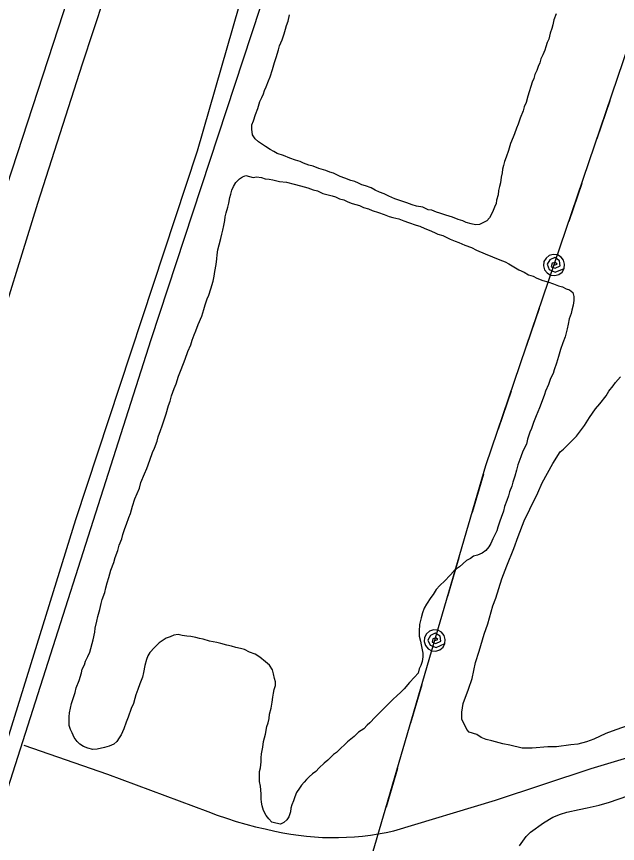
# Model space of a CAD drawing. Extents: x 3355677 to 3393573, y 612928 to 638357.
# Drawn here: x 3370632 to 3371141, y 630637 to 631338 of the extents above; entities that cross this region are included whole.
import ezdxf

# ---------------------------------------------------------------- set-up
doc = ezdxf.new("R2010")
doc.units = 0
for name, color, linetype in [('V-RAIL-TRAK', 7, 'Continuous'), ('V-ROAD-CNTR', 7, 'Continuous'), ('V-SITE-OTLN', 7, 'Continuous'), ('V-SITE-VEGE', 7, 'Continuous'), ('V-TOPO-SHOR', 7, 'Continuous'), ('V-UTIL-LINE', 7, 'Continuous')]:
    doc.layers.add(name, color=color, linetype=linetype)

msp = doc.modelspace()

# ---------------------------------------------------------------- linework, layer by layer
at = {"layer": 'V-RAIL-TRAK'}
for points in [[(3370228.73, 629881.82), (3370279.46, 630037.25), (3370319.5, 630162.71), (3370354.06, 630266.97), (3370374.21, 630327.73), (3370416.22, 630459.18), (3370467.37, 630613.02), (3370507.4, 630736.48), (3370525.53, 630792.45), (3370557.35, 630890.71), (3370609.68, 631051.33), (3370649.7, 631179.99), (3370687.75, 631298.25), (3370715.5, 631383.36)], [(3370525.53, 630792.45), (3370567.75, 631004.96), (3370573.09, 631026.73), (3370578.65, 631048.44), (3370584.43, 631070.09), (3370590.42, 631091.69), (3370596.65, 631113.22), (3370632.72, 631222.3), (3370671.57, 631341.77), (3370686.63, 631389.32)]]:
    msp.add_lwpolyline(points, dxfattribs=at)
at = {"layer": 'V-ROAD-CNTR'}
for points in [[(3371438.33, 633192.25), (3371329.86, 632861.56), (3371120.32, 632210.22), (3370873.51, 631453.51), (3370745.51, 631064.27), (3370611.08, 630643.92), (3370474.92, 630218.49), (3370241.9, 629509.26), (3370110.79, 629100.36), (3369991.22, 628758.79), (3369896.08, 628449.88), (3369849.71, 628302.28), (3369716.77, 627909.85), (3369502.76, 627231.5), (3369410.09, 626946.59), (3369287.03, 626587.11), (3369170.03, 626221.44), (3369099.88, 626006.1), (3369057.83, 625864.96), (3368962.47, 625591.36), (3368873.51, 625315.08), (3368759.89, 624967.54), (3368745.67, 624923.6)], [(3370638, 630720.72), (3370708.77, 630696.03), (3370793.7, 630664.52), (3370801.65, 630661.53), (3370809.67, 630658.73), (3370817.75, 630656.16), (3370825.9, 630653.78), (3370834.11, 630651.62), (3370842.38, 630649.67), (3370850.68, 630647.93), (3370857.31, 630646.54), (3370863.98, 630645.34), (3370870.68, 630644.35), (3370877.41, 630643.56), (3370884.16, 630642.97), (3370890.92, 630642.58), (3370897.69, 630642.39), (3370904.47, 630642.4), (3370911.24, 630642.62), (3370918, 630643.05), (3370924.75, 630643.67), (3370931.47, 630644.49), (3370938.16, 630645.52), (3370944.83, 630646.75), (3370951.45, 630648.17), (3371037.53, 630674.08), (3371118.46, 630700.84), (3371237.95, 630736.69)]]:
    msp.add_lwpolyline(points, dxfattribs=at)
at = {"layer": 'V-SITE-OTLN'}
msp.add_lwpolyline([(3370557.37, 631811.04), (3370496.69, 631596.39), (3370484.19, 631546.66), (3370615.07, 631498.02), (3370638.8, 631487.37), (3370629.72, 631446.82), (3370743.37, 631406.17), (3370830.22, 631382.29), (3370784.71, 631224.27), (3370681.82, 630911.64), (3370604.78, 630664.07), (3370526.92, 630438.68), (3370434.29, 630155.9), (3370410.77, 630077.85), (3370425.44, 630075.42), (3370525.63, 630068.78), (3370547.7, 630113.95), (3370621.16, 630096.53), (3370588.58, 629965.69), (3370577.21, 629922.07), (3370540, 629812.63), (3370438.27, 629494.27), (3370363.46, 629270.8)], dxfattribs=at)
at = {"layer": 'V-SITE-VEGE'}
for points in [[(3371149.75, 630737.42), (3371139.21, 630733.7), (3371130.78, 630730.52), (3371120.77, 630725.75), (3371114.44, 630723.62), (3371107.06, 630721.5), (3371101.26, 630720.95), (3371089.13, 630719.35), (3371081.74, 630719.33), (3371068.56, 630718.24), (3371060.12, 630718.22), (3371049.56, 630720.83), (3371043.76, 630721.88), (3371034.26, 630724.49), (3371029.51, 630725.54), (3371025.28, 630727.11), (3371021.59, 630729.74), (3371015.25, 630731.83), (3371013.14, 630733.94), (3371011.02, 630738.68), (3371008.9, 630742.37), (3371008.88, 630748.7), (3371009.92, 630756.08), (3371014.64, 630768.23), (3371017.78, 630777.2), (3371020.39, 630790.93), (3371023.53, 630800.43), (3371027.72, 630814.68), (3371030.86, 630823.65), (3371035.05, 630838.96), (3371037.67, 630845.3), (3371042.91, 630861.66), (3371047.1, 630872.75), (3371052.87, 630887.53), (3371056.54, 630897.57), (3371061.78, 630910.76), (3371066.5, 630920.8), (3371073.33, 630934.53), (3371077, 630942.98), (3371085.93, 630959.35), (3371092.24, 630969.39), (3371094.87, 630971.51), (3371105.92, 630982.61), (3371112.76, 630991.59), (3371116.96, 630998.46), (3371122.22, 631005.86), (3371125.91, 631010.09), (3371131.16, 631016.95), (3371133.27, 631020.65), (3371136.95, 631025.41), (3371139.05, 631028.05), (3371143.26, 631032.81)], [(3371057.68, 630635.4), (3371063.46, 630643.33), (3371067.14, 630647.03), (3371078.2, 630654.96), (3371086.11, 630659.73), (3371092.43, 630662.38), (3371097.7, 630663.98), (3371108.25, 630666.11), (3371115.1, 630667.71), (3371125.12, 630669.84), (3371134.08, 630672.5), (3371149.36, 630677.81)]]:
    msp.add_lwpolyline(points, dxfattribs=at)
at = {"layer": 'V-TOPO-SHOR'}
for points in [[(3371064.67, 631270.69), (3371063.4, 631265.54), (3371061.69, 631261.68), (3371060.85, 631258.25), (3371058.29, 631252.24), (3371056.59, 631247.1), (3371055.31, 631243.66), (3371053.6, 631238.95), (3371052.33, 631235.94), (3371050.19, 631230.8), (3371048.49, 631224.79), (3371046.36, 631219.21), (3371045.09, 631215.35), (3371044.24, 631211.92), (3371043.39, 631208.92), (3371042.97, 631205.92), (3371042.12, 631202.06), (3371041.7, 631197.34), (3371040.85, 631194.34), (3371040, 631190.91), (3371039.58, 631187.05), (3371038.31, 631182.77), (3371037.88, 631179.77), (3371036.61, 631176.76), (3371035.33, 631173.76), (3371034.05, 631170.75), (3371032.34, 631167.75), (3371030.2, 631165.18), (3371026.78, 631163.45), (3371023.78, 631162.16), (3371020.35, 631161.72), (3371016.92, 631162.57), (3371012.63, 631163.85), (3371009.63, 631165.13), (3371005.77, 631166.4), (3371001.05, 631168.11), (3370995.48, 631169.81), (3370990.33, 631171.51), (3370987.33, 631172.36), (3370983.47, 631174.07), (3370980.47, 631174.48), (3370975.75, 631176.62), (3370970.6, 631177.46), (3370966.74, 631178.74), (3370962.45, 631180.45), (3370958.16, 631181.72), (3370952.16, 631183.85), (3370947.01, 631185.98), (3370943.15, 631188.11), (3370939.29, 631189.39), (3370935.42, 631191.1), (3370931.99, 631193.23), (3370927.27, 631194.93), (3370924.27, 631195.78), (3370921.27, 631197.06), (3370918.26, 631198.34), (3370914.83, 631199.19), (3370909.69, 631201.32), (3370905.82, 631202.6), (3370900.25, 631205.59), (3370897.24, 631206.44), (3370893.81, 631207.71), (3370887.81, 631209.41), (3370883.09, 631211.55), (3370879.23, 631212.4), (3370874.94, 631214.1), (3370871.94, 631215.38), (3370868.08, 631216.65), (3370863.36, 631218.36), (3370857.78, 631220.49), (3370852.63, 631222.19), (3370849.63, 631223.9), (3370846.62, 631225.6), (3370842.76, 631228.17), (3370840.19, 631229.88), (3370836.75, 631232.01), (3370833.75, 631234.58), (3370831.6, 631238), (3370831.15, 631242.71), (3370831.15, 631246.57), (3370832.42, 631250), (3370834.13, 631255.15), (3370836.26, 631260.3), (3370837.96, 631266.3), (3370839.66, 631269.73), (3370840.94, 631272.74), (3370841.79, 631275.74), (3370843.07, 631278.74), (3370845.2, 631283.89), (3370846.48, 631287.32), (3370848.61, 631293.33), (3370850.31, 631299.33), (3370851.58, 631303.62), (3370853.71, 631310.05), (3370854.56, 631313.48), (3370856.7, 631318.63), (3370858.4, 631323.78), (3370859.67, 631327.64), (3370860.52, 631330.64), (3370861.8, 631334.5), (3370863.07, 631339.65)], [(3371088.94, 631340.6), (3371086.81, 631335.46), (3371085.96, 631331.17), (3371085.11, 631328.17), (3371083.83, 631324.31), (3371082.56, 631319.16), (3371081.28, 631316.16), (3371080, 631312.72), (3371079.16, 631309.72), (3371077.45, 631305.86), (3371075.74, 631302.43), (3371074.89, 631299), (3371073.62, 631296), (3371072.34, 631292.57), (3371070.63, 631289.13), (3371069.78, 631285.7), (3371068.5, 631282.7), (3371064.67, 631270.69)], [(3370696.73, 630809.95), (3370698, 630816.38), (3370698.42, 630819.81), (3370699.7, 630825.81), (3370700.54, 630829.67), (3370702.24, 630835.68), (3370703.52, 630840.82), (3370704.37, 630844.25), (3370706.5, 630850.26), (3370707.34, 630854.12), (3370708.62, 630858.41), (3370709.89, 630862.7), (3370711.59, 630869.13), (3370714.15, 630875.56), (3370715.43, 630879.85), (3370717.56, 630885.86), (3370718.83, 630890.15), (3370720.96, 630895.72), (3370721.81, 630899.15), (3370723.51, 630904.3), (3370724.79, 630908.16), (3370726.92, 630913.74), (3370728.2, 630917.17), (3370729.9, 630923.18), (3370732.02, 630929.61), (3370735.86, 630938.62), (3370737.14, 630943.33), (3370740.12, 630950.63), (3370742.25, 630955.35), (3370744.81, 630962.21), (3370746.93, 630968.65), (3370748.64, 630972.51), (3370750.77, 630978.51), (3370751.62, 630981.94), (3370753.75, 630987.52), (3370755.02, 630991.38), (3370757.15, 630997.38), (3370758.43, 631001.67), (3370760.56, 631008.54), (3370761.83, 631012.4), (3370763.11, 631016.69), (3370765.24, 631023.12), (3370766.94, 631026.98), (3370769.07, 631033.42), (3370770.77, 631037.7), (3370773.33, 631044.14), (3370774.61, 631048), (3370776.74, 631054.43), (3370779.29, 631060.01), (3370780.57, 631063.87), (3370782.27, 631068.59), (3370783.55, 631072.02), (3370785.68, 631077.17), (3370788.67, 631084.46), (3370790.37, 631090.04), (3370791.64, 631093.9), (3370793.35, 631099.05), (3370794.62, 631102.05), (3370796.33, 631107.62), (3370798.46, 631114.06), (3370799.3, 631118.34), (3370799.72, 631122.2), (3370800.99, 631128.21), (3370801.41, 631132.92), (3370801.83, 631136.35), (3370802.25, 631140.64), (3370803.52, 631144.93), (3370804.8, 631150.08), (3370805.65, 631153.93), (3370806.5, 631157.37), (3370807.34, 631161.22), (3370808.19, 631165.51), (3370808.61, 631168.51), (3370809.46, 631171.94), (3370810.74, 631176.66), (3370811.59, 631180.09), (3370812.43, 631184.81), (3370813.28, 631187.81), (3370814.13, 631191.24), (3370815.41, 631194.24), (3370817.54, 631197.68), (3370820.54, 631200.69), (3370823.11, 631202.41), (3370826.1, 631203.7), (3370829.11, 631202.85), (3370832.11, 631202), (3370835.11, 631202.43), (3370839.39, 631202.01), (3370842.4, 631200.74), (3370845.83, 631200.32), (3370848.83, 631199.9), (3370854.4, 631198.62), (3370860.41, 631197.78), (3370866.84, 631196.08), (3370872.41, 631194.81), (3370878.42, 631193.1), (3370883.14, 631191.4), (3370886.56, 631190.55), (3370891.29, 631188.42), (3370894.72, 631187.57), (3370899, 631186.3)], [(3370899, 631186.3), (3370902.01, 631185.45), (3370905.44, 631183.74), (3370908.87, 631182.89), (3370912.3, 631181.18), (3370916.16, 631179.91), (3370922.17, 631178.21), (3370925.6, 631176.5), (3370929.89, 631175.22), (3370932.89, 631173.95), (3370938.47, 631172.24), (3370943.19, 631170.54), (3370947.48, 631168.84), (3370950.48, 631167.99), (3370955.63, 631166.71), (3370959.91, 631165.01), (3370963.77, 631163.73), (3370970.21, 631161.6), (3370973.21, 631160.75), (3370977.5, 631158.62), (3370981.36, 631157.34), (3370985.65, 631155.21), (3370988.66, 631153.93), (3370992.94, 631152.66), (3370998.95, 631149.67), (3371003.24, 631147.97), (3371006.25, 631146.69), (3371011.4, 631144.56), (3371016.97, 631142.43), (3371021.26, 631140.29), (3371028.56, 631137.31), (3371034.99, 631134.76), (3371040.99, 631132.2), (3371045.71, 631130.49), (3371048.72, 631128.79), (3371053.01, 631126.23), (3371057.3, 631123.66), (3371061.59, 631121.53), (3371065.46, 631119.4), (3371069.31, 631118.12), (3371072.32, 631116.41), (3371077.46, 631114.71), (3371081.76, 631113.43), (3371086.47, 631111.73), (3371090.77, 631110.03), (3371094.19, 631109.18), (3371097.2, 631107.47), (3371100.2, 631106.62), (3371102.78, 631104.48), (3371103.64, 631101.06), (3371103.65, 631097.63), (3371103.23, 631093.77), (3371101.96, 631089.48), (3371101.53, 631086.48), (3371099.83, 631082.19), (3371098.98, 631077.47), (3371098.14, 631073.61), (3371097.29, 631070.18), (3371096.44, 631066.75), (3371094.31, 631061.6), (3371092.6, 631056.03), (3371090.9, 631050.02), (3371089.2, 631044.45), (3371087.07, 631038.87), (3371086.22, 631035.87), (3371084.09, 631031.58), (3371082.39, 631026.43), (3371079.83, 631020.85), (3371078.98, 631017.85), (3371076.85, 631012.7), (3371074.72, 631006.7), (3371071.73, 630999.83), (3371069.6, 630994.26), (3371067.9, 630989.11), (3371066.62, 630986.11), (3371064.5, 630980.1), (3371063.65, 630975.82), (3371060.66, 630969.81), (3371058.96, 630965.09), (3371056.4, 630958.22), (3371055.13, 630953.94), (3371053.85, 630948.79), (3371052.15, 630943.64), (3371051.3, 630940.21), (3371049.17, 630935.49), (3371048.32, 630932.06), (3371047.04, 630928.2), (3371044.91, 630923.05), (3371044.06, 630919.19), (3371042.36, 630913.62), (3371041.08, 630910.61), (3371039.38, 630905.47), (3371038.53, 630902.47), (3371036.83, 630899.03), (3371035.12, 630895.6), (3371033.42, 630891.74), (3371031.71, 630888.74), (3371029.14, 630885.73), (3371026.15, 630883.58), (3371022.29, 630881.86), (3371018.87, 630880.99)], [(3371018.87, 630880.99), (3371016.3, 630878.84), (3371012.88, 630877.12), (3371006.89, 630871.96), (3371004.32, 630870.24), (3371002.18, 630868.09), (3370998.76, 630864.66), (3370994.49, 630859.93), (3370990.21, 630856.06), (3370987.22, 630852.63), (3370984.66, 630848.34), (3370982.52, 630845.76), (3370979.1, 630840.18), (3370976.97, 630836.75), (3370975.69, 630832.89), (3370974.42, 630828.6), (3370973.14, 630823.02), (3370972.73, 630817.45), (3370972.74, 630813.17), (3370974.03, 630808.88), (3370974.47, 630805.88), (3370974.9, 630802.88), (3370975.77, 630798.6), (3370975.78, 630795.6), (3370975.36, 630791.74), (3370974.08, 630788.31), (3370972.8, 630785.31), (3370971.95, 630781.88), (3370968.96, 630778.44), (3370964.69, 630773.72), (3370959.98, 630768.56), (3370957.42, 630765.98), (3370953.57, 630762.12), (3370951, 630759.97), (3370947.16, 630756.1), (3370943.73, 630752.67), (3370939.89, 630748.8), (3370935.61, 630744.5), (3370930.91, 630739.78), (3370928.77, 630737.63), (3370925.78, 630734.62), (3370921.5, 630731.61), (3370917.65, 630728.18), (3370912.09, 630723.45), (3370909.95, 630721.3), (3370906.1, 630717.86), (3370902.68, 630714.42), (3370900.11, 630712.7), (3370897.97, 630710.56), (3370895.41, 630707.98), (3370892.41, 630705.4), (3370888.14, 630701.53), (3370885.14, 630698.53), (3370882.58, 630696.38), (3370879.58, 630693.8), (3370877.45, 630691.65), (3370875.31, 630689.5), (3370873.17, 630686.93), (3370871.46, 630684.35), (3370868.9, 630680.49), (3370867.62, 630677.06), (3370866.34, 630673.62), (3370865.06, 630670.19), (3370864.21, 630667.19), (3370863.79, 630664.19), (3370862.52, 630659.9), (3370860.81, 630657.32), (3370858.24, 630655.18), (3370855.25, 630653.88), (3370851.39, 630654.73), (3370847.96, 630655.58), (3370845.38, 630658.15), (3370843.23, 630661.14), (3370841.08, 630665.42), (3370839.78, 630669.28), (3370839.35, 630672.28), (3370838.91, 630675.28), (3370838.9, 630679.56), (3370838.46, 630685.99), (3370837.59, 630689.84), (3370837.58, 630693.7), (3370837.57, 630698.42), (3370838.42, 630701.42), (3370838.84, 630706.56), (3370838.83, 630709.99), (3370839.25, 630713.42), (3370840.52, 630719), (3370840.94, 630723.71), (3370842.64, 630730.14), (3370843.91, 630736.58), (3370844.76, 630739.58), (3370845.61, 630743.44), (3370846.03, 630746.87), (3370847.3, 630752.01), (3370848.15, 630757.16), (3370848.99, 630761.44), (3370849.42, 630764.88), (3370849.84, 630767.88), (3370851.11, 630771.31), (3370851.11, 630774.31), (3370850.24, 630777.31)], [(3370850.24, 630777.31), (3370849.38, 630781.16), (3370848.51, 630784.59), (3370845.93, 630788.44), (3370842.5, 630791.43), (3370837.77, 630795.28), (3370833.91, 630797.84), (3370829.19, 630799.54), (3370824.9, 630801.68), (3370821.47, 630802.53), (3370817.61, 630803.37), (3370813.75, 630804.65), (3370809.89, 630805.5), (3370804.74, 630806.77), (3370801.31, 630807.62), (3370795.31, 630808.89), (3370789.74, 630810.59), (3370786.73, 630811.02), (3370783.73, 630811.87), (3370779.44, 630812.71), (3370776.01, 630813.13), (3370772.16, 630813.55), (3370768.73, 630814.4), (3370764.87, 630813.96), (3370761.87, 630812.67), (3370758.45, 630811.38), (3370755.02, 630809.23), (3370752.45, 630807.51), (3370748.61, 630803.64), (3370744.76, 630799.35), (3370743.05, 630796.34), (3370741.77, 630793.34), (3370740.5, 630788.19), (3370739.23, 630782.19), (3370738.38, 630778.33), (3370736.25, 630772.75), (3370734.55, 630768.04), (3370732.84, 630763.32), (3370731.99, 630760.31), (3370730.72, 630756.03), (3370729.01, 630751.74), (3370726.46, 630744.44), (3370724.75, 630740.15), (3370722.62, 630734.58), (3370720.49, 630729.43), (3370718.79, 630726.85), (3370716.65, 630723.85), (3370714.08, 630721.7), (3370710.23, 630719.98), (3370706.37, 630718.68), (3370699.95, 630717.38), (3370696.52, 630716.94), (3370692.23, 630718.22), (3370688.37, 630719.49), (3370685.37, 630721.63), (3370683.22, 630723.77), (3370680.64, 630727.19), (3370678.91, 630731.05), (3370677.62, 630734.04), (3370676.33, 630737.47), (3370676.32, 630741.33), (3370676.31, 630744.76), (3370676.73, 630748.19), (3370677.58, 630752.04), (3370678.43, 630755.9), (3370680.13, 630761.05), (3370681.41, 630765.34), (3370682.25, 630769.2), (3370684.81, 630775.63), (3370686.94, 630782.07), (3370687.36, 630785.07), (3370689.49, 630788.93), (3370690.34, 630791.93), (3370692.05, 630795.79), (3370693.76, 630799.66), (3370696.73, 630809.95)]]:
    msp.add_lwpolyline(points, dxfattribs=at)
at = {"layer": 'V-UTIL-LINE'}
for points in [[(3368847.15, 629301.83), (3369586.73, 629188.22), (3370213.65, 629232.32), (3370508.75, 629373.48), (3370676.25, 629874.82), (3370865.33, 630395.95), (3371029.24, 630957.68), (3371218.51, 631514.9), (3371354.55, 631971.27), (3371529.58, 632486.03), (3371651.1, 632854.66)], [(3371134.27, 631266.89), (3371123.33, 631234.69)], [(3371110.47, 631196.82), (3371099.53, 631164.62)], [(3371086.99, 631127.7), (3371089.75, 631128.49), (3371087.95, 631129.95), (3371085.33, 631129.13), (3371084.7, 631126.28), (3371087.86, 631125.03), (3371092.11, 631127), (3371091.68, 631131.24), (3371087.66, 631133.98), (3371083.45, 631132.16), (3371081.13, 631128.34), (3371082.84, 631123.83), (3371087.94, 631121.76), (3371095.51, 631124.8), (3371095.97, 631128.28), (3371095.06, 631131.68), (3371092.92, 631134.46), (3371089.88, 631136.22), (3371086.4, 631136.68), (3371083.01, 631135.77), (3371080.22, 631133.63), (3371078.47, 631130.59), (3371078.01, 631127.11), (3371078.91, 631123.72), (3371081.05, 631120.93), (3371084.09, 631119.18), (3371087.57, 631118.72), (3371090.97, 631119.62), (3371093.75, 631121.76), (3371095.51, 631124.8)], [(3371074.44, 631090.77), (3371063.51, 631058.58)], [(3371050.64, 631020.7), (3371039.71, 630988.51)], [(3371027.15, 630950.54), (3371017.63, 630917.9)], [(3371006.43, 630879.5), (3370996.9, 630846.86)], [(3370985.98, 630809.42), (3370988.71, 630810.33), (3370986.84, 630811.72), (3370984.26, 630810.78), (3370983.75, 630807.9), (3370986.97, 630806.8), (3370991.13, 630808.95), (3370990.51, 630813.17), (3370986.37, 630815.72), (3370982.25, 630813.73), (3370980.1, 630809.81), (3370982.01, 630805.38), (3370987.19, 630803.53), (3370994.62, 630806.9), (3370994.92, 630810.4), (3370993.87, 630813.75), (3370991.61, 630816.44), (3370988.5, 630818.06), (3370985, 630818.37), (3370981.65, 630817.31), (3370978.96, 630815.06), (3370977.34, 630811.94), (3370977.03, 630808.45), (3370978.09, 630805.09), (3370980.34, 630802.4), (3370983.46, 630800.78), (3370986.95, 630800.47), (3370990.3, 630801.53), (3370992.99, 630803.79), (3370994.62, 630806.9)], [(3370975.05, 630771.98), (3370965.53, 630739.34)], [(3370954.33, 630700.95), (3370944.8, 630668.31)]]:
    msp.add_lwpolyline(points, dxfattribs=at)

doc.saveas('drawing.dxf')
